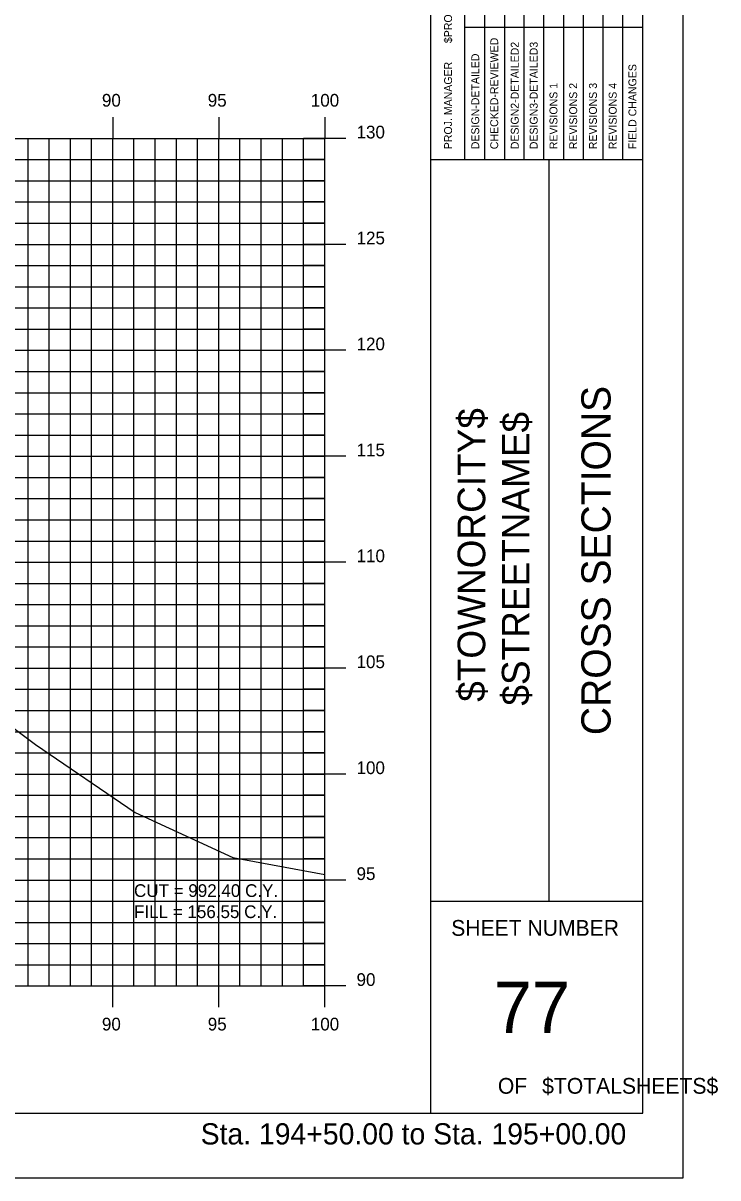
# Model space of a CAD drawing. Extents: x 850598 to 870284, y 366541 to 366651.
# Drawn here: x 863155 to 863187.8, y 366541.2 to 366595.7 of the extents above; entities that cross this region are included whole.
import ezdxf

# ---------------------------------------------------------------- set-up
doc = ezdxf.new("R2010")
doc.units = 0
for name, color, linetype in [('BORDER', 7, 'Continuous'), ('D_Text_Standard', 7, 'Continuous'), ('H_V ANNOTATION', 7, 'Continuous'), ('HIGHWAY_TITLE', 7, 'Continuous'), ('MAJOR', 7, 'Continuous'), ('MINOR', 7, 'Continuous'), ('PLOT BOUNDARY', 7, 'Continuous'), ('S_Roadway_Centerline', 7, 'Continuous')]:
    doc.layers.add(name, color=color, linetype=linetype)

msp = doc.modelspace()

# ---------------------------------------------------------------- linework, layer by layer
at = {"layer": 'BORDER'}
for p, q in [((863174.264, 366544.225), (863174.264, 366649.225)), ((863184.264, 366544.225), (863184.264, 366649.225)), ((863174.264, 366589.228), (863184.264, 366589.228)), ((863179.855, 366554.228), (863179.855, 366589.228)), ((863174.264, 366554.228), (863184.264, 366554.228)), ((863024.264, 366544.225), (863184.264, 366544.225))]:
    msp.add_line(p, q, dxfattribs=at)
for points in [[(863176.811, 366589.231), (863176.811, 366606.728)], [(863177.743, 366606.728), (863177.743, 366589.231)], [(863178.675, 366589.231), (863178.675, 366606.728)], [(863179.606, 366589.231), (863179.606, 366606.728)], [(863180.538, 366589.231), (863180.538, 366606.728)], [(863181.47, 366589.231), (863181.47, 366606.728)], [(863182.401, 366589.231), (863182.401, 366606.728)], [(863183.333, 366589.231), (863183.333, 366606.728)], [(863175.879, 366589.231), (863175.879, 366606.022)], [(863175.879, 366595.478), (863184.264, 366595.478)]]:
    msp.add_lwpolyline(points, dxfattribs=at)
at = {"layer": 'MAJOR'}
for p, q in [((863159.263, 366591.227), (863159.263, 366590.225)), ((863159.263, 366591.227), (863159.263, 366590.225)), ((863164.263, 366591.227), (863164.263, 366590.225)), ((863164.263, 366591.227), (863164.263, 366590.225)), ((863169.263, 366591.227), (863169.263, 366590.225)), ((863169.263, 366591.227), (863169.263, 366590.225)), ((863029.263, 366590.225), (863169.263, 366590.225)), ((863029.263, 366590.225), (863169.263, 366590.225)), ((863029.263, 366590.225), (863169.263, 366590.225)), ((863029.263, 366590.225), (863169.263, 366590.225)), ((863159.263, 366550.225), (863159.263, 366590.225)), ((863159.263, 366550.225), (863159.263, 366590.225)), ((863164.263, 366550.225), (863164.263, 366590.225)), ((863164.263, 366550.225), (863164.263, 366590.225)), ((863170.265, 366590.225), (863168.261, 366590.225)), ((863170.265, 366590.225), (863168.261, 366590.225)), ((863169.263, 366550.225), (863169.263, 366590.225)), ((863169.263, 366550.225), (863169.263, 366590.225)), ((863169.263, 366550.225), (863169.263, 366590.225)), ((863169.263, 366550.225), (863169.263, 366590.225)), ((863029.263, 366585.225), (863169.263, 366585.225)), ((863029.263, 366585.225), (863169.263, 366585.225)), ((863170.265, 366585.225), (863168.261, 366585.225)), ((863170.265, 366585.225), (863168.261, 366585.225)), ((863029.263, 366580.225), (863169.263, 366580.225)), ((863029.263, 366580.225), (863169.263, 366580.225)), ((863170.265, 366580.225), (863168.261, 366580.225)), ((863170.265, 366580.225), (863168.261, 366580.225)), ((863029.263, 366575.225), (863169.263, 366575.225)), ((863029.263, 366575.225), (863169.263, 366575.225)), ((863170.265, 366575.225), (863168.261, 366575.225)), ((863170.265, 366575.225), (863168.261, 366575.225)), ((863029.263, 366570.225), (863169.263, 366570.225)), ((863029.263, 366570.225), (863169.263, 366570.225)), ((863170.265, 366570.225), (863168.261, 366570.225)), ((863170.265, 366570.225), (863168.261, 366570.225)), ((863029.263, 366565.225), (863169.263, 366565.225)), ((863029.263, 366565.225), (863169.263, 366565.225)), ((863170.265, 366565.225), (863168.261, 366565.225)), ((863170.265, 366565.225), (863168.261, 366565.225)), ((863029.263, 366560.225), (863169.263, 366560.225)), ((863029.263, 366560.225), (863169.263, 366560.225)), ((863170.265, 366560.225), (863168.261, 366560.225)), ((863170.265, 366560.225), (863168.261, 366560.225)), ((863029.263, 366555.225), (863169.263, 366555.225)), ((863029.263, 366555.225), (863169.263, 366555.225)), ((863170.265, 366555.225), (863168.261, 366555.225)), ((863170.265, 366555.225), (863168.261, 366555.225)), ((863029.263, 366550.225), (863169.263, 366550.225)), ((863029.263, 366550.225), (863169.263, 366550.225)), ((863029.263, 366550.225), (863169.263, 366550.225)), ((863029.263, 366550.225), (863169.263, 366550.225)), ((863159.263, 366549.223), (863159.263, 366550.225)), ((863159.263, 366549.223), (863159.263, 366550.225)), ((863164.263, 366549.223), (863164.263, 366550.225)), ((863164.263, 366549.223), (863164.263, 366550.225)), ((863170.265, 366550.225), (863168.261, 366550.225)), ((863170.265, 366550.225), (863168.261, 366550.225)), ((863169.263, 366549.223), (863169.263, 366550.225)), ((863169.263, 366549.223), (863169.263, 366550.225))]:
    msp.add_line(p, q, dxfattribs=at)
at = {"layer": 'MINOR'}
for p, q in [((863155.263, 366550.225), (863155.263, 366590.225)), ((863155.263, 366550.225), (863155.263, 366590.225)), ((863156.263, 366550.225), (863156.263, 366590.225)), ((863156.263, 366550.225), (863156.263, 366590.225)), ((863157.263, 366550.225), (863157.263, 366590.225)), ((863157.263, 366550.225), (863157.263, 366590.225)), ((863158.263, 366550.225), (863158.263, 366590.225)), ((863158.263, 366550.225), (863158.263, 366590.225)), ((863160.263, 366550.225), (863160.263, 366590.225)), ((863160.263, 366550.225), (863160.263, 366590.225)), ((863161.263, 366550.225), (863161.263, 366590.225)), ((863161.263, 366550.225), (863161.263, 366590.225)), ((863162.263, 366550.225), (863162.263, 366590.225)), ((863162.263, 366550.225), (863162.263, 366590.225)), ((863163.263, 366550.225), (863163.263, 366590.225)), ((863163.263, 366550.225), (863163.263, 366590.225)), ((863165.263, 366550.225), (863165.263, 366590.225)), ((863165.263, 366550.225), (863165.263, 366590.225)), ((863166.263, 366550.225), (863166.263, 366590.225)), ((863166.263, 366550.225), (863166.263, 366590.225)), ((863167.263, 366550.225), (863167.263, 366590.225)), ((863167.263, 366550.225), (863167.263, 366590.225)), ((863168.263, 366550.225), (863168.263, 366590.225)), ((863168.263, 366550.225), (863168.263, 366590.225)), ((863029.263, 366589.225), (863169.263, 366589.225)), ((863029.263, 366589.225), (863169.263, 366589.225)), ((863169.263, 366589.225), (863168.261, 366589.225)), ((863169.263, 366589.225), (863168.261, 366589.225)), ((863029.263, 366588.225), (863169.263, 366588.225)), ((863029.263, 366588.225), (863169.263, 366588.225)), ((863169.263, 366588.225), (863168.261, 366588.225)), ((863169.263, 366588.225), (863168.261, 366588.225)), ((863029.263, 366587.225), (863169.263, 366587.225)), ((863029.263, 366587.225), (863169.263, 366587.225)), ((863169.263, 366587.225), (863168.261, 366587.225)), ((863169.263, 366587.225), (863168.261, 366587.225)), ((863029.263, 366586.225), (863169.263, 366586.225)), ((863029.263, 366586.225), (863169.263, 366586.225)), ((863169.263, 366586.225), (863168.261, 366586.225)), ((863169.263, 366586.225), (863168.261, 366586.225)), ((863029.263, 366584.225), (863169.263, 366584.225)), ((863029.263, 366584.225), (863169.263, 366584.225)), ((863169.263, 366584.225), (863168.261, 366584.225)), ((863169.263, 366584.225), (863168.261, 366584.225)), ((863029.263, 366583.225), (863169.263, 366583.225)), ((863029.263, 366583.225), (863169.263, 366583.225)), ((863169.263, 366583.225), (863168.261, 366583.225)), ((863169.263, 366583.225), (863168.261, 366583.225)), ((863029.263, 366582.225), (863169.263, 366582.225)), ((863029.263, 366582.225), (863169.263, 366582.225)), ((863169.263, 366582.225), (863168.261, 366582.225)), ((863169.263, 366582.225), (863168.261, 366582.225)), ((863029.263, 366581.225), (863169.263, 366581.225)), ((863029.263, 366581.225), (863169.263, 366581.225)), ((863169.263, 366581.225), (863168.261, 366581.225)), ((863169.263, 366581.225), (863168.261, 366581.225)), ((863029.263, 366579.225), (863169.263, 366579.225)), ((863029.263, 366579.225), (863169.263, 366579.225)), ((863169.263, 366579.225), (863168.261, 366579.225)), ((863169.263, 366579.225), (863168.261, 366579.225)), ((863029.263, 366578.225), (863169.263, 366578.225)), ((863029.263, 366578.225), (863169.263, 366578.225)), ((863169.263, 366578.225), (863168.261, 366578.225)), ((863169.263, 366578.225), (863168.261, 366578.225)), ((863029.263, 366577.225), (863169.263, 366577.225)), ((863029.263, 366577.225), (863169.263, 366577.225)), ((863169.263, 366577.225), (863168.261, 366577.225)), ((863169.263, 366577.225), (863168.261, 366577.225)), ((863029.263, 366576.225), (863169.263, 366576.225)), ((863029.263, 366576.225), (863169.263, 366576.225)), ((863169.263, 366576.225), (863168.261, 366576.225)), ((863169.263, 366576.225), (863168.261, 366576.225)), ((863029.263, 366574.225), (863169.263, 366574.225)), ((863029.263, 366574.225), (863169.263, 366574.225)), ((863169.263, 366574.225), (863168.261, 366574.225)), ((863169.263, 366574.225), (863168.261, 366574.225)), ((863029.263, 366573.225), (863169.263, 366573.225)), ((863029.263, 366573.225), (863169.263, 366573.225)), ((863169.263, 366573.225), (863168.261, 366573.225)), ((863169.263, 366573.225), (863168.261, 366573.225)), ((863029.263, 366572.225), (863169.263, 366572.225)), ((863029.263, 366572.225), (863169.263, 366572.225)), ((863169.263, 366572.225), (863168.261, 366572.225)), ((863169.263, 366572.225), (863168.261, 366572.225)), ((863029.263, 366571.225), (863169.263, 366571.225)), ((863029.263, 366571.225), (863169.263, 366571.225)), ((863169.263, 366571.225), (863168.261, 366571.225)), ((863169.263, 366571.225), (863168.261, 366571.225)), ((863029.263, 366569.225), (863169.263, 366569.225)), ((863029.263, 366569.225), (863169.263, 366569.225)), ((863169.263, 366569.225), (863168.261, 366569.225)), ((863169.263, 366569.225), (863168.261, 366569.225)), ((863029.263, 366568.225), (863169.263, 366568.225)), ((863029.263, 366568.225), (863169.263, 366568.225)), ((863169.263, 366568.225), (863168.261, 366568.225)), ((863169.263, 366568.225), (863168.261, 366568.225)), ((863029.263, 366567.225), (863169.263, 366567.225)), ((863029.263, 366567.225), (863169.263, 366567.225)), ((863169.263, 366567.225), (863168.261, 366567.225)), ((863169.263, 366567.225), (863168.261, 366567.225)), ((863029.263, 366566.225), (863169.263, 366566.225)), ((863029.263, 366566.225), (863169.263, 366566.225)), ((863169.263, 366566.225), (863168.261, 366566.225)), ((863169.263, 366566.225), (863168.261, 366566.225)), ((863029.263, 366564.225), (863169.263, 366564.225)), ((863029.263, 366564.225), (863169.263, 366564.225)), ((863169.263, 366564.225), (863168.261, 366564.225)), ((863169.263, 366564.225), (863168.261, 366564.225)), ((863029.263, 366563.225), (863169.263, 366563.225)), ((863029.263, 366563.225), (863169.263, 366563.225)), ((863169.263, 366563.225), (863168.261, 366563.225)), ((863169.263, 366563.225), (863168.261, 366563.225)), ((863029.263, 366562.225), (863169.263, 366562.225)), ((863029.263, 366562.225), (863169.263, 366562.225)), ((863169.263, 366562.225), (863168.261, 366562.225)), ((863169.263, 366562.225), (863168.261, 366562.225)), ((863029.263, 366561.225), (863169.263, 366561.225)), ((863029.263, 366561.225), (863169.263, 366561.225)), ((863169.263, 366561.225), (863168.261, 366561.225)), ((863169.263, 366561.225), (863168.261, 366561.225)), ((863029.263, 366559.225), (863169.263, 366559.225)), ((863029.263, 366559.225), (863169.263, 366559.225)), ((863169.263, 366559.225), (863168.261, 366559.225)), ((863169.263, 366559.225), (863168.261, 366559.225)), ((863029.263, 366558.225), (863169.263, 366558.225)), ((863029.263, 366558.225), (863169.263, 366558.225)), ((863169.263, 366558.225), (863168.261, 366558.225)), ((863169.263, 366558.225), (863168.261, 366558.225)), ((863029.263, 366557.225), (863169.263, 366557.225)), ((863029.263, 366557.225), (863169.263, 366557.225)), ((863169.263, 366557.225), (863168.261, 366557.225)), ((863169.263, 366557.225), (863168.261, 366557.225)), ((863029.263, 366556.225), (863169.263, 366556.225)), ((863029.263, 366556.225), (863169.263, 366556.225)), ((863169.263, 366556.225), (863168.261, 366556.225)), ((863169.263, 366556.225), (863168.261, 366556.225)), ((863029.263, 366554.225), (863169.263, 366554.225)), ((863029.263, 366554.225), (863169.263, 366554.225)), ((863169.263, 366554.225), (863168.261, 366554.225)), ((863169.263, 366554.225), (863168.261, 366554.225)), ((863029.263, 366553.225), (863169.263, 366553.225)), ((863029.263, 366553.225), (863169.263, 366553.225)), ((863169.263, 366553.225), (863168.261, 366553.225)), ((863169.263, 366553.225), (863168.261, 366553.225)), ((863029.263, 366552.225), (863169.263, 366552.225)), ((863029.263, 366552.225), (863169.263, 366552.225)), ((863169.263, 366552.225), (863168.261, 366552.225)), ((863169.263, 366552.225), (863168.261, 366552.225)), ((863029.263, 366551.225), (863169.263, 366551.225)), ((863029.263, 366551.225), (863169.263, 366551.225)), ((863169.263, 366551.225), (863168.261, 366551.225)), ((863169.263, 366551.225), (863168.261, 366551.225))]:
    msp.add_line(p, q, dxfattribs=at)
at = {"layer": 'PLOT BOUNDARY'}
msp.add_lwpolyline([(863016.17, 366541.166), (863186.17, 366541.166), (863186.17, 366651.166), (863016.17, 366651.166)], close=True, dxfattribs=at)
at = {"layer": 'S_Roadway_Centerline'}
msp.add_lwpolyline([(863101.36, 366581.251), (863105.46, 366581.386), (863112.107, 366581.623), (863118.598, 366581.775), (863122.721, 366581.872), (863125.377, 366581.813), (863127.338, 366581.78), (863127.69, 366581.748), (863128.685, 366581.699), (863132.369, 366580.468), (863137.269, 366578.613), (863145.151, 366570.675), (863149.537, 366566.16), (863155.611, 366561.618), (863160.312, 366558.411), (863164.922, 366556.294), (863169.263, 366555.48)], dxfattribs=at)

# ---------------------------------------------------------------- texts
at = {"layer": 'BORDER'}
for s, height, rotation, p in [('$PROJMANAGER$', 0.37275, 90, (863175.268, 366594.723)), ('CHECKED-REVIEWED', 0.37275, 90, (863177.445, 366589.716)), ('DESIGN2-DETAILED2', 0.37275, 90, (863178.414, 366589.716)), ('DESIGN3-DETAILED3', 0.37275, 90, (863179.308, 366589.716)), ('DESIGN-DETAILED', 0.37275, 90, (863176.55, 366589.716)), ('PROJ. MANAGER', 0.37275, 90, (863175.268, 366589.716)), ('FIELD CHANGES', 0.37275, 90, (863183.966, 366589.716)), ('REVISIONS 1', 0.37275, 90, (863180.24, 366589.716)), ('REVISIONS 2', 0.37275, 90, (863181.171, 366589.716)), ('REVISIONS 3', 0.37275, 90, (863182.103, 366589.716)), ('REVISIONS 4', 0.37275, 90, (863183.035, 366589.716)), ('CROSS SECTIONS', 1.37787, 90, (863182.748, 366562.062)), ('SHEET NUMBER', 0.74527, 360, (863175.229, 366552.592)), ('77', 2.4194, 360, (863177.239, 366548.008)), ('OF', 0.7453, 360, (863177.431, 366545.138)), ('$TOTALSHEETS$', 0.74527, 360, (863179.52, 366545.138))]:
    msp.add_text(s, height=height, rotation=rotation, dxfattribs=at).set_placement(p)
at = {"layer": 'D_Text_Standard'}
for s, p in [('CUT = 992.40 C.Y.', (863160.263, 366554.425)), ('FILL = 156.55 C.Y.', (863160.263, 366553.429))]:
    msp.add_text(s, height=0.6, dxfattribs=at).set_placement(p)
at = {"layer": 'H_V ANNOTATION'}
for s, height, p in [('90', 0.6, (863158.75, 366591.725)), ('95', 0.6, (863163.742, 366591.725)), ('100', 0.6, (863168.605, 366591.725)), ('130', 0.6, (863170.763, 366590.225)), ('125', 0.6, (863170.763, 366585.225)), ('120', 0.6, (863170.763, 366580.225)), ('115', 0.6, (863170.763, 366575.225)), ('110', 0.6, (863170.763, 366570.225)), ('105', 0.6, (863170.763, 366565.225)), ('100', 0.6, (863170.763, 366560.225)), ('95', 0.6, (863170.763, 366555.225)), ('90', 0.6, (863170.763, 366550.225)), ('90', 0.6, (863158.75, 366548.125)), ('95', 0.6, (863163.742, 366548.125)), ('100', 0.6, (863168.605, 366548.125)), ('Sta. 194+50.00 to Sta. 195+00.00', 1.0002, (863163.409, 366542.745))]:
    msp.add_text(s, height=height, dxfattribs=at).set_placement(p)
at = {"layer": 'HIGHWAY_TITLE'}
for s, p in [('$TOWNORCITY$', (863176.836, 366563.637)), ('$STREETNAME$', (863178.923, 366563.457))]:
    msp.add_text(s, height=1.30428, rotation=90, dxfattribs=at).set_placement(p)

doc.saveas('drawing.dxf')
